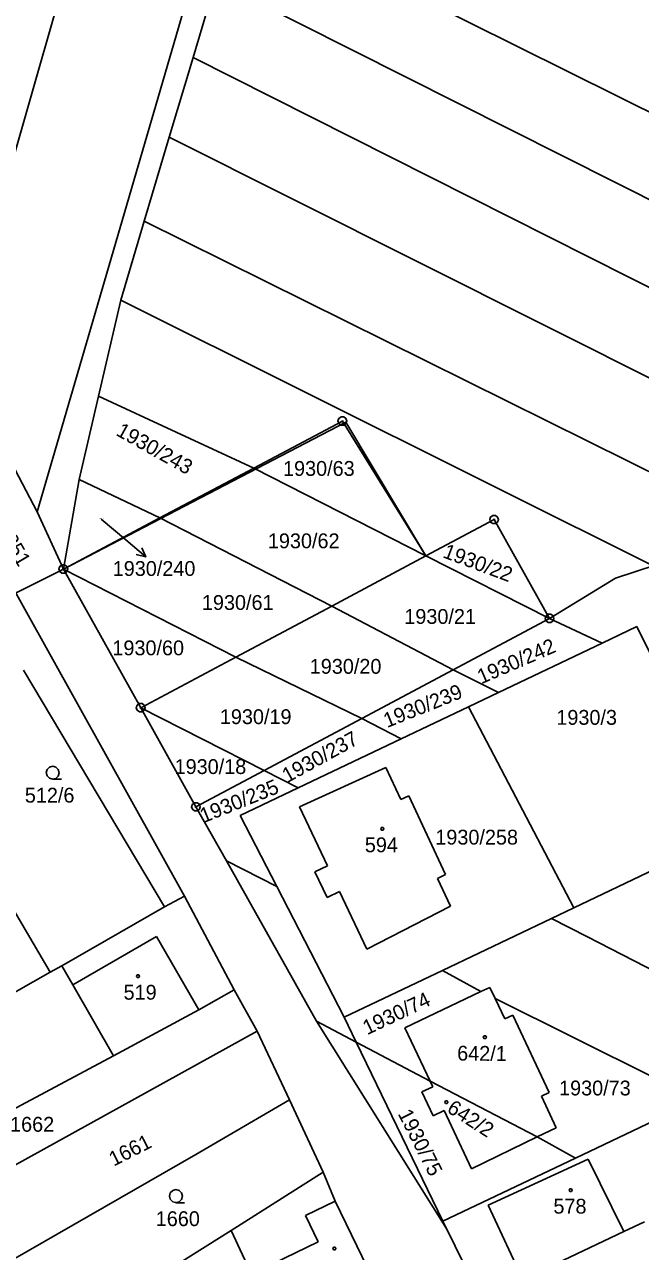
# Model space of a CAD drawing. Extents: x -580630 to -576196, y -1189024 to -1183567.
# Drawn here: x -578609.3 to -578538.6, y -1185364 to -1185223.4 of the extents above; entities that cross this region are included whole.
import ezdxf

# ---------------------------------------------------------------- set-up
doc = ezdxf.new("R2010")
doc.units = 0
for name, color, linetype in [('Vrstva 1', 7, 'Continuous'), ('Vrstva 16', 7, 'Continuous'), ('Vrstva 18', 7, 'Continuous'), ('Vrstva 19', 7, 'Continuous'), ('Vrstva 24', 7, 'Continuous'), ('Vrstva 25', 7, 'Continuous'), ('Vrstva 4', 7, 'Continuous'), ('Vrstva 6', 7, 'Continuous'), ('Vrstva 63', 7, 'Continuous')]:
    doc.layers.add(name, color=color, linetype=linetype)

msp = doc.modelspace()

# ---------------------------------------------------------------- linework, layer by layer
at = {"layer": 'Vrstva 1'}
for p, q in [((-578582.96, -1185274.24), (-578572.79, -1185268.85)), ((-578572.79, -1185268.85), (-578563.21, -1185284.31)), ((-578593.75, -1185279.95), (-578582.96, -1185274.24)), ((-578563.21, -1185284.31), (-578582.96, -1185274.24)), ((-578604.8, -1185285.81), (-578593.75, -1185279.95)), ((-578574, -1185290.05), (-578593.75, -1185279.95)), ((-578555.39, -1185280.15), (-578563.21, -1185284.31)), ((-578549.03, -1185291.48), (-578555.39, -1185280.15)), ((-578574, -1185290.05), (-578563.21, -1185284.31)), ((-578563.21, -1185284.31), (-578549.03, -1185291.48)), ((-578585.03, -1185295.92), (-578604.8, -1185285.81)), ((-578604.8, -1185285.81), (-578595.92, -1185301.72)), ((-578574, -1185290.05), (-578585.03, -1185295.92)), ((-578560.09, -1185297.37), (-578574, -1185290.05)), ((-578549.03, -1185291.48), (-578560.09, -1185297.37)), ((-578539.02, -1185292.41), (-578542.99, -1185294.3)), ((-578536.63, -1185297.27), (-578539.02, -1185292.41)), ((-578542.99, -1185294.3), (-578554.9, -1185299.97)), ((-578595.92, -1185301.72), (-578585.03, -1185295.92)), ((-578585.03, -1185295.92), (-578570.57, -1185302.95)), ((-578570.57, -1185302.95), (-578560.09, -1185297.37)), ((-578593.2, -1185324.55), (-578609.38, -1185297.4)), ((-578554.9, -1185299.97), (-578558.33, -1185301.6)), ((-578566.04, -1185305.27), (-578558.33, -1185301.6)), ((-578558.33, -1185301.6), (-578546.26, -1185324.65)), ((-578595.92, -1185301.72), (-578589.59, -1185313.08)), ((-578581.78, -1185308.92), (-578595.92, -1185301.72)), ((-578570.57, -1185302.95), (-578581.78, -1185308.92)), ((-578566.04, -1185305.27), (-578577.88, -1185310.91)), ((-578577.72, -1185313.08), (-578567.82, -1185308.56)), ((-578567.82, -1185308.56), (-578566.09, -1185312.25)), ((-578589.59, -1185313.08), (-578581.78, -1185308.92)), ((-578584.51, -1185314.07), (-578577.88, -1185310.91)), ((-578566.09, -1185312.25), (-578565.18, -1185311.83)), ((-578565.18, -1185311.83), (-578560.96, -1185320.85)), ((-578580.32, -1185322.21), (-578584.51, -1185314.07)), ((-578574.51, -1185319.85), (-578577.72, -1185313.08)), ((-578616.49, -1185314.72), (-578606.31, -1185332.04)), ((-578575.96, -1185320.54), (-578574.51, -1185319.85)), ((-578574.56, -1185323.47), (-578575.96, -1185320.54)), ((-578560.96, -1185320.85), (-578561.87, -1185321.28)), ((-578560.38, -1185324.46), (-578561.87, -1185321.28)), ((-578536.95, -1185320.22), (-578546.26, -1185324.65)), ((-578572.61, -1185337.19), (-578580.32, -1185322.21)), ((-578593.2, -1185324.55), (-578590.9, -1185323.31)), ((-578585.22, -1185334.06), (-578590.9, -1185323.31)), ((-578574.56, -1185323.47), (-578573.12, -1185322.78)), ((-578569.99, -1185329.39), (-578573.12, -1185322.78)), ((-578593.2, -1185324.55), (-578604.98, -1185331.31)), ((-578569.99, -1185329.39), (-578560.38, -1185324.46)), ((-578548.8, -1185325.86), (-578546.26, -1185324.65)), ((-578561.33, -1185331.82), (-578548.8, -1185325.86)), ((-578606.31, -1185332.04), (-578619.28, -1185339.38)), ((-578604.98, -1185331.31), (-578606.31, -1185332.04)), ((-578604.98, -1185331.31), (-578603.72, -1185333.49)), ((-578572.61, -1185337.19), (-578561.33, -1185331.82)), ((-578603.72, -1185333.49), (-578599.03, -1185341.63)), ((-578556.91, -1185334.26), (-578555.88, -1185333.77)), ((-578555.27, -1185335.06), (-578555.88, -1185333.77)), ((-578589.27, -1185336.33), (-578585.22, -1185334.06)), ((-578582.56, -1185338.8), (-578585.22, -1185334.06)), ((-578565.64, -1185338.4), (-578556.91, -1185334.26)), ((-578554.16, -1185337.39), (-578555.27, -1185335.06)), ((-578589.27, -1185336.33), (-578599.03, -1185341.63)), ((-578553.26, -1185336.96), (-578554.16, -1185337.39)), ((-578549.07, -1185345.82), (-578553.26, -1185336.96)), ((-578624.87, -1185362.18), (-578582.56, -1185338.8)), ((-578582.56, -1185338.8), (-578578.86, -1185346.66)), ((-578562.74, -1185344.53), (-578565.64, -1185338.4)), ((-578633.17, -1185359.83), (-578599.03, -1185341.63)), ((-578563.7, -1185345.76), (-578562.44, -1185345.16)), ((-578562.44, -1185345.16), (-578562.74, -1185344.53)), ((-578562.74, -1185344.53), (-578550.45, -1185350.92)), ((-578562.4, -1185348.5), (-578563.7, -1185345.76)), ((-578549.97, -1185346.24), (-578549.07, -1185345.82)), ((-578548.26, -1185349.86), (-578549.97, -1185346.24)), ((-578589.61, -1185352.94), (-578578.86, -1185346.66)), ((-578578.86, -1185346.66), (-578575, -1185354.97)), ((-578561.14, -1185347.9), (-578562.4, -1185348.5)), ((-578557.98, -1185354.56), (-578561.14, -1185347.9)), ((-578535.09, -1185348.12), (-578546.05, -1185353.34)), ((-578550.45, -1185350.92), (-578548.26, -1185349.86)), ((-578557.98, -1185354.56), (-578550.45, -1185350.92)), ((-578613.32, -1185366.55), (-578589.61, -1185352.94)), ((-578546.05, -1185353.34), (-578561.27, -1185360.59)), ((-578556.08, -1185358.73), (-578544.62, -1185353.47)), ((-578544.62, -1185353.47), (-578540.5, -1185361.75)), ((-578585.57, -1185361.63), (-578575, -1185354.97)), ((-578575, -1185354.97), (-578573.62, -1185358.27)), ((-578567.47, -1185370.97), (-578573.62, -1185358.27)), ((-578552.08, -1185367.27), (-578556.08, -1185358.73)), ((-578561.27, -1185360.59), (-578560.83, -1185361.49)), ((-578538.13, -1185360.66), (-578540.5, -1185361.75)), ((-578600.69, -1185371.15), (-578585.57, -1185361.63)), ((-578583.23, -1185366.65), (-578585.57, -1185361.63)), ((-578560.83, -1185361.49), (-578556.86, -1185369.56)), ((-578540.5, -1185361.75), (-578551.36, -1185366.93))]:
    msp.add_line(p, q, dxfattribs=at)
at = {"layer": 'Vrstva 16'}
for p in [(-578600.48, -1185280.09), (-578595.356, -1185284.414)]:
    msp.add_line(p, (-578597.65, -1185282.48), dxfattribs=at)
msp.add_lwpolyline([(-578595.799, -1185283.387), (-578595.356, -1185284.414), (-578596.443, -1185284.151)], dxfattribs=at)
at = {"layer": 'Vrstva 24'}
for p, q in [((-578572.91, -1185268.85), (-578572.67, -1185268.85)), ((-578555.51, -1185280.15), (-578555.27, -1185280.15)), ((-578604.92, -1185285.81), (-578604.68, -1185285.81)), ((-578549.15, -1185291.48), (-578548.91, -1185291.48)), ((-578596.04, -1185301.72), (-578595.8, -1185301.72)), ((-578589.71, -1185313.08), (-578589.47, -1185313.08))]:
    msp.add_line(p, q, dxfattribs=at)
for points in [[(-578572.64, -1185268.37), (-578572.39, -1185268.55), (-578572.29, -1185268.84), (-578572.39, -1185269.13), (-578572.64, -1185269.31), (-578572.95, -1185269.31), (-578573.2, -1185269.13), (-578573.3, -1185268.84), (-578573.2, -1185268.55), (-578572.95, -1185268.37)], [(-578555.24, -1185279.67), (-578554.99, -1185279.85), (-578554.89, -1185280.14), (-578554.99, -1185280.43), (-578555.24, -1185280.61), (-578555.55, -1185280.61), (-578555.8, -1185280.43), (-578555.9, -1185280.14), (-578555.8, -1185279.85), (-578555.55, -1185279.67)], [(-578604.65, -1185285.33), (-578604.4, -1185285.51), (-578604.3, -1185285.8), (-578604.4, -1185286.09), (-578604.65, -1185286.27), (-578604.96, -1185286.27), (-578605.21, -1185286.09), (-578605.31, -1185285.8), (-578605.21, -1185285.51), (-578604.96, -1185285.33)], [(-578548.88, -1185291), (-578548.63, -1185291.18), (-578548.53, -1185291.47), (-578548.63, -1185291.76), (-578548.88, -1185291.94), (-578549.19, -1185291.94), (-578549.44, -1185291.76), (-578549.54, -1185291.47), (-578549.44, -1185291.18), (-578549.19, -1185291)], [(-578595.77, -1185301.24), (-578595.52, -1185301.42), (-578595.42, -1185301.71), (-578595.52, -1185302), (-578595.77, -1185302.18), (-578596.08, -1185302.18), (-578596.33, -1185302), (-578596.43, -1185301.71), (-578596.33, -1185301.42), (-578596.08, -1185301.24)], [(-578589.44, -1185312.6), (-578589.19, -1185312.78), (-578589.09, -1185313.07), (-578589.19, -1185313.36), (-578589.44, -1185313.54), (-578589.75, -1185313.54), (-578590, -1185313.36), (-578590.1, -1185313.07), (-578590, -1185312.78), (-578589.75, -1185312.6)]]:
    msp.add_lwpolyline(points, close=True, dxfattribs=at)
at = {"layer": 'Vrstva 25'}
for points in [[(-578606.01, -1185309.89), (-578606.39, -1185309.79), (-578606.66, -1185309.52), (-578606.76, -1185309.15), (-578606.66, -1185308.78), (-578606.39, -1185308.51), (-578606.02, -1185308.41), (-578605.65, -1185308.51), (-578605.38, -1185308.78), (-578605.28, -1185309.16), (-578605.38, -1185309.54), (-578605.65, -1185309.81), (-578606.03, -1185309.91), (-578605.03, -1185309.91)], [(-578591.88, -1185358.44), (-578592.26, -1185358.34), (-578592.53, -1185358.07), (-578592.63, -1185357.7), (-578592.53, -1185357.33), (-578592.26, -1185357.06), (-578591.89, -1185356.96), (-578591.52, -1185357.06), (-578591.25, -1185357.33), (-578591.15, -1185357.71), (-578591.25, -1185358.09), (-578591.52, -1185358.36), (-578591.9, -1185358.46), (-578590.9, -1185358.46)]]:
    msp.add_lwpolyline(points, dxfattribs=at)
for points in [[(-578568.13, -1185315.43), (-578568.04, -1185315.58), (-578568.13, -1185315.73), (-578568.31, -1185315.73), (-578568.4, -1185315.58), (-578568.31, -1185315.43)], [(-578596.15, -1185332.33), (-578596.06, -1185332.48), (-578596.15, -1185332.63), (-578596.33, -1185332.63), (-578596.42, -1185332.48), (-578596.33, -1185332.33)], [(-578556.36, -1185339.34), (-578556.27, -1185339.49), (-578556.36, -1185339.64), (-578556.54, -1185339.64), (-578556.63, -1185339.49), (-578556.54, -1185339.34)], [(-578560.78, -1185346.78), (-578560.69, -1185346.93), (-578560.78, -1185347.08), (-578560.96, -1185347.08), (-578561.05, -1185346.93), (-578560.96, -1185346.78)], [(-578546.52, -1185356.86), (-578546.43, -1185357.01), (-578546.52, -1185357.16), (-578546.7, -1185357.16), (-578546.79, -1185357.01), (-578546.7, -1185356.86)], [(-578573.62, -1185363.56), (-578573.53, -1185363.71), (-578573.62, -1185363.86), (-578573.8, -1185363.86), (-578573.89, -1185363.71), (-578573.8, -1185363.56)]]:
    msp.add_lwpolyline(points, close=True, dxfattribs=at)
at = {"layer": 'Vrstva 4'}
for p, q in [((-578594.11, -1185327.94), (-578603.72, -1185333.49)), ((-578589.27, -1185336.33), (-578594.11, -1185327.94)), ((-578571.22, -1185340.05), (-578572.61, -1185337.19)), ((-578561.27, -1185360.59), (-578571.22, -1185340.05)), ((-578573.62, -1185358.27), (-578577.04, -1185359.93)), ((-578577.04, -1185359.93), (-578575.58, -1185362.94)), ((-578575.58, -1185362.94), (-578583.23, -1185366.65))]:
    msp.add_line(p, q, dxfattribs=at)
at = {"layer": 'Vrstva 6'}
for p, q in [((-578617.11, -1185261.55), (-578588.13, -1185160.55)), ((-578607.81, -1185279.25), (-578577.91, -1185176.93)), ((-578584.76, -1185209.94), (-578482.75, -1185260.73)), ((-578587.3, -1185218.43), (-578589.92, -1185227.18)), ((-578587.3, -1185218.43), (-578495.64, -1185264.59)), ((-578589.92, -1185227.18), (-578592.65, -1185236.31)), ((-578385.82, -1185329.97), (-578589.92, -1185227.18)), ((-578592.65, -1185236.31), (-578595.53, -1185245.95)), ((-578592.65, -1185236.31), (-578390.26, -1185337.74)), ((-578595.53, -1185245.95), (-578598.19, -1185255)), ((-578477.89, -1185304.22), (-578595.53, -1185245.95)), ((-578598.19, -1185255), (-578600.75, -1185266)), ((-578598.19, -1185255), (-578483.77, -1185312.07)), ((-578627.1, -1185258.36), (-578590.9, -1185323.31)), ((-578607.81, -1185279.25), (-578617.11, -1185261.55)), ((-578600.75, -1185266), (-578602.98, -1185275.56)), ((-578582.96, -1185274.24), (-578600.75, -1185266)), ((-578602.98, -1185275.56), (-578604.8, -1185285.81)), ((-578593.75, -1185279.95), (-578602.98, -1185275.56)), ((-578604.8, -1185285.81), (-578607.81, -1185279.25)), ((-578542.99, -1185294.3), (-578549.03, -1185291.48)), ((-578554.9, -1185299.97), (-578560.09, -1185297.37)), ((-578570.57, -1185302.95), (-578566.04, -1185305.27)), ((-578581.78, -1185308.92), (-578577.88, -1185310.91)), ((-578589.59, -1185313.08), (-578586.1, -1185319.28)), ((-578586.1, -1185319.28), (-578575.75, -1185337.66)), ((-578586.1, -1185319.28), (-578580.32, -1185322.21)), ((-578548.8, -1185325.86), (-578544.68, -1185327.98)), ((-578544.68, -1185327.98), (-578519.71, -1185340.8)), ((-578561.33, -1185331.82), (-578556.91, -1185334.26)), ((-578555.27, -1185335.06), (-578536.98, -1185344.16)), ((-578575.75, -1185337.66), (-578571.22, -1185340.05)), ((-578560.83, -1185361.49), (-578575.75, -1185337.66)), ((-578571.22, -1185340.05), (-578562.74, -1185344.53)), ((-578550.45, -1185350.92), (-578546.05, -1185353.34))]:
    msp.add_line(p, q, dxfattribs=at)
at = {"layer": 'Vrstva 63'}
for p, q in [((-578604.8, -1185285.81), (-578572.402, -1185268.984)), ((-578572.402, -1185268.984), (-578563.21, -1185284.31)), ((-578563.21, -1185284.31), (-578555.39, -1185280.15)), ((-578555.39, -1185280.15), (-578549.03, -1185291.48)), ((-578613.51, -1185290.17), (-578604.8, -1185285.81)), ((-578541.472, -1185286.855), (-578536.926, -1185285.372)), ((-578549.03, -1185291.48), (-578541.472, -1185286.855))]:
    msp.add_line(p, q, dxfattribs=at)

# ---------------------------------------------------------------- texts
at = {"layer": 'Vrstva 16'}
msp.add_text('1930/240', height=1.7, dxfattribs=at).set_placement((-578599.137, -1185286.6))
at = {"layer": 'Vrstva 18'}
for s, rotation, p in [('1930/243', 330.76854, (-578598.866, -1185270.42)), ('1930/251', 300.40177, (-578614.71, -1185277.484)), ('1930/22', 339.4202, (-578561.383, -1185284.449)), ('1930/242', 23.43398, (-578556.868, -1185299.033)), ('1930/239', 21.82969, (-578567.668, -1185304.048)), ('1930/237', 28.81978, (-578579.11, -1185310.367)), ('1930/235', 21.88699, (-578588.73, -1185314.961)), ('1930/74', 25.32473, (-578569.961, -1185339.271)), ('1930/75', 296.96402, (-578566.469, -1185348.254)), ('1661', 26.98631, (-578599.025, -1185354.334))]:
    msp.add_text(s, height=1.7, rotation=rotation, dxfattribs=at).set_placement(p)
for s, height, p in [('1930/63', 1.7, (-578579.605, -1185275.13)), ('1930/240', 0.1, (-578600.796, -1185280.09)), ('1930/62', 1.7, (-578581.341, -1185283.43)), ('1930/61', 1.7, (-578588.909, -1185290.5)), ('1930/21', 1.7, (-578565.693, -1185292.1)), ('1930/60', 1.7, (-578599.174, -1185295.7)), ('1930/20', 1.7, (-578576.538, -1185297.82)), ('1930/19', 1.7, (-578586.849, -1185303.59)), ('1930/3', 1.7, (-578548.255, -1185303.67)), ('1930/18', 1.7, (-578592.04, -1185309.31)), ('512/6', 1.7, (-578609.216, -1185312.59)), ('1930/258', 1.7, (-578562.137, -1185317.4)), ('1930/73', 1.7, (-578547.944, -1185346.16)), ('1662', 1.7, (-578610.909, -1185350.32)), ('1660', 1.7, (-578594.202, -1185361.14))]:
    msp.add_text(s, height=height, dxfattribs=at).set_placement(p)
at = {"layer": 'Vrstva 19'}
for s, p in [('594', (-578570.221, -1185318.28)), ('519', (-578597.893, -1185335.18)), ('578', (-578548.591, -1185359.71))]:
    msp.add_text(s, height=1.7, dxfattribs=at).set_placement(p)
for s, rotation, p in [('642/1', 359.41643, (-578559.639, -1185342.158)), ('642/2', 327.27349, (-578560.922, -1185347.984))]:
    msp.add_text(s, height=1.7, rotation=rotation, dxfattribs=at).set_placement(p)

doc.saveas('drawing.dxf')
